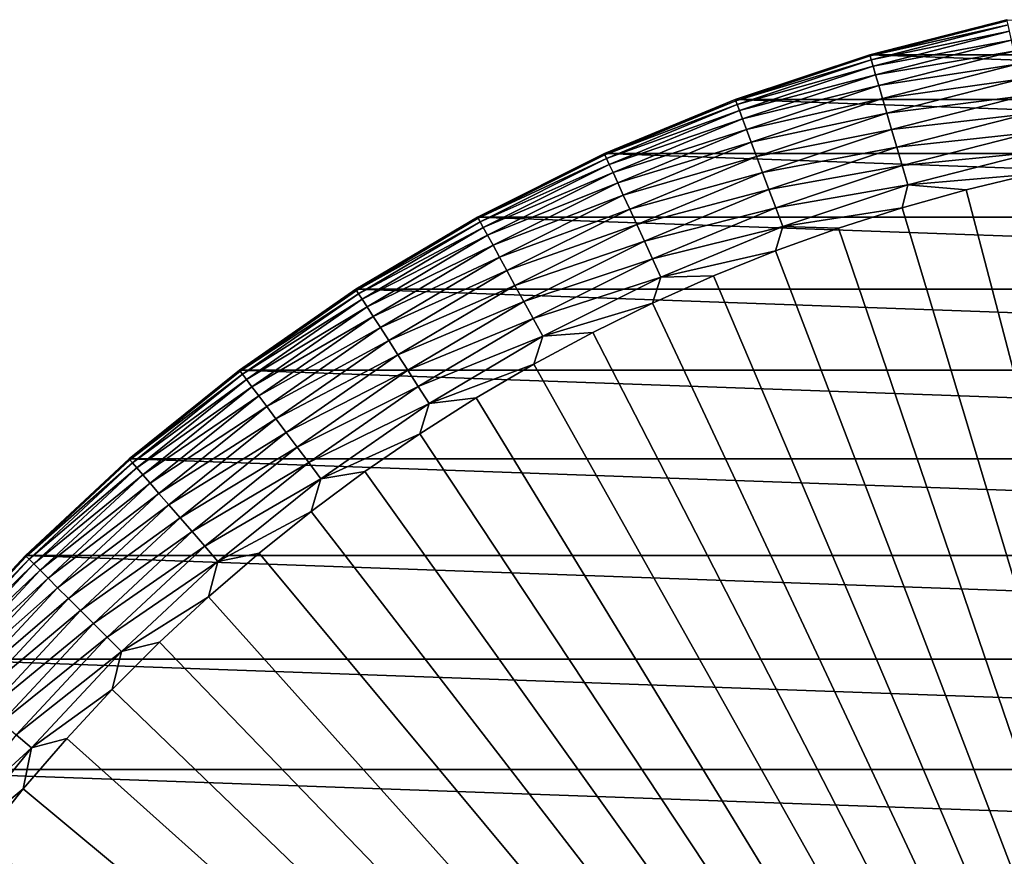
# Model space of a CAD drawing. Header units: metres. Extents: x -22 to 72, y -237 to 23.
# Tile 263 of 363: x -15.97 to -4.81, y 12.5 to 21.99. Entities that reach past the tile are written whole.
import ezdxf

# ---------------------------------------------------------------- set-up
doc = ezdxf.new("R2010")
doc.units = ezdxf.units.M
doc.layers.add('solid_509588_MEDIA_SW0001', color=7, linetype='CONTINUOUS')

msp = doc.modelspace()

# ---------------------------------------------------------------- linework, layer by layer
at = {"layer": 'solid_509588_MEDIA_SW0001'}
for points in [[(-6.33917, 21.588539), (-4.78214, 21.985914), (6.33917, 21.588539)], [(-4.782719, 21.985804, 130.73114), (-4.78214, 21.985914), (-6.33917, 21.588539)], [(-6.338983, 21.588593, 130.73114), (-4.782719, 21.985804, 130.73114), (-6.33917, 21.588539)], [(-4.779518, 21.971088, 130.963501), (-4.782719, 21.985804, 130.73114), (-6.338983, 21.588593, 130.73114)], [(-4.779518, 21.971088, 130.963501), (-6.338983, 21.588593, 130.73114), (-6.33474, 21.574142, 130.963501)], [(-4.779518, 21.971088, 130.963501), (-6.33474, 21.574142, 130.963501), (-4.769956, 21.927132, 131.192184)], [(-6.33474, 21.574142, 130.963501), (-6.322066, 21.530979, 131.192184), (-4.769956, 21.927132, 131.192184)], [(-4.769956, 21.927132, 131.192184), (-6.322066, 21.530979, 131.192184), (-4.754192, 21.854668, 131.413147)], [(-6.322066, 21.530979, 131.192184), (-6.301173, 21.459824, 131.413147), (-4.754192, 21.854668, 131.413147)], [(-4.754192, 21.854668, 131.413147), (-6.301173, 21.459824, 131.413147), (-4.732492, 21.754913, 131.622665)], [(-6.301173, 21.459824, 131.413147), (-6.272412, 21.361872, 131.622665), (-4.732492, 21.754913, 131.622665)], [(-4.732492, 21.754913, 131.622665), (-6.272412, 21.361872, 131.622665), (-4.705219, 21.629541, 131.817245)], [(-7.862944, 21.081369, 130.73114), (-6.338983, 21.588593, 130.73114), (-7.862777, 21.081432)], [(-6.33474, 21.574142, 130.963501), (-6.338983, 21.588593, 130.73114), (-7.862944, 21.081369, 130.73114)], [(-6.33474, 21.574142, 130.963501), (-7.862944, 21.081369, 130.73114), (-7.857681, 21.067259, 130.963501)], [(-6.338983, 21.588593, 130.73114), (-6.33917, 21.588539), (-7.862777, 21.081432)], [(-7.862777, 21.081432), (-6.33917, 21.588539), (7.862777, 21.081432)], [(-6.33474, 21.574142, 130.963501), (-7.857681, 21.067259, 130.963501), (-6.322066, 21.530979, 131.192184)], [(-6.33917, 21.588539), (6.33917, 21.588539), (7.862777, 21.081432)], [(-6.272412, 21.361872, 131.622665), (-6.236264, 21.238766, 131.817245), (-4.705219, 21.629541, 131.817245)], [(-4.705219, 21.629541, 131.817245), (-6.236264, 21.238766, 131.817245), (-4.67283, 21.480652, 131.993607)], [(-7.857681, 21.067259, 130.963501), (-7.84196, 21.02511, 131.192184), (-6.322066, 21.530979, 131.192184)], [(-6.322066, 21.530979, 131.192184), (-7.84196, 21.02511, 131.192184), (-6.301173, 21.459824, 131.413147)], [(-7.84196, 21.02511, 131.192184), (-7.816045, 20.955627, 131.413147), (-6.301173, 21.459824, 131.413147)], [(-6.301173, 21.459824, 131.413147), (-7.816045, 20.955627, 131.413147), (-6.272412, 21.361872, 131.622665)], [(-6.236264, 21.238766, 131.817245), (-6.193336, 21.092567, 131.993607), (-4.67283, 21.480652, 131.993607)], [(-4.67283, 21.480652, 131.993607), (-6.193336, 21.092567, 131.993607), (-4.635869, 21.310745, 132.148819)], [(-7.816045, 20.955627, 131.413147), (-7.780369, 20.859976, 131.622665), (-6.272412, 21.361872, 131.622665)], [(-6.272412, 21.361872, 131.622665), (-7.780369, 20.859976, 131.622665), (-6.236264, 21.238766, 131.817245)], [(-7.780369, 20.859976, 131.622665), (-7.735531, 20.739761, 131.817245), (-6.236264, 21.238766, 131.817245)], [(-6.236264, 21.238766, 131.817245), (-7.735531, 20.739761, 131.817245), (-6.193336, 21.092567, 131.993607)], [(-6.193336, 21.092567, 131.993607), (-6.144348, 20.925728, 132.148819), (-4.635869, 21.310745, 132.148819)], [(-4.635869, 21.310745, 132.148819), (-6.144348, 20.925728, 132.148819), (-4.594954, 21.122665, 132.280243)], [(-6.144348, 20.925728, 132.148819), (-6.090121, 20.741047, 132.280243), (-4.594954, 21.122665, 132.280243)], [(-4.594954, 21.122665, 132.280243), (-6.090121, 20.741047, 132.280243), (-4.550773, 20.919567, 132.385696)], [(-9.347038, 20.466614), (-7.862777, 21.081432), (9.347038, 20.466614)], [(-7.862944, 21.081369, 130.73114), (-7.862777, 21.081432), (-9.347038, 20.466614)], [(-9.346838, 20.466721, 130.73114), (-7.862944, 21.081369, 130.73114), (-9.347038, 20.466614)], [(-7.857681, 21.067259, 130.963501), (-7.862944, 21.081369, 130.73114), (-9.346838, 20.466721, 130.73114)], [(-7.857681, 21.067259, 130.963501), (-9.346838, 20.466721, 130.73114), (-9.340582, 20.453022, 130.963501)], [(-7.857681, 21.067259, 130.963501), (-9.340582, 20.453022, 130.963501), (-7.84196, 21.02511, 131.192184)], [(-9.340582, 20.453022, 130.963501), (-9.321894, 20.4121, 131.192184), (-7.84196, 21.02511, 131.192184)], [(-7.84196, 21.02511, 131.192184), (-9.321894, 20.4121, 131.192184), (-7.816045, 20.955627, 131.413147)], [(-7.862777, 21.081432), (7.862777, 21.081432), (9.347038, 20.466614)], [(-7.735531, 20.739761, 131.817245), (-7.682283, 20.596998, 131.993607), (-6.193336, 21.092567, 131.993607)], [(-6.193336, 21.092567, 131.993607), (-7.682283, 20.596998, 131.993607), (-6.144348, 20.925728, 132.148819)], [(-9.321894, 20.4121, 131.192184), (-9.291087, 20.344645, 131.413147), (-7.816045, 20.955627, 131.413147)], [(-7.816045, 20.955627, 131.413147), (-9.291087, 20.344645, 131.413147), (-7.780369, 20.859976, 131.622665)], [(-7.682283, 20.596998, 131.993607), (-7.621517, 20.434078, 132.148819), (-6.144348, 20.925728, 132.148819)], [(-6.144348, 20.925728, 132.148819), (-7.621517, 20.434078, 132.148819), (-6.090121, 20.741047, 132.280243)], [(-6.090121, 20.741047, 132.280243), (-6.031563, 20.541618, 132.385696), (-4.550773, 20.919567, 132.385696)], [(-4.550773, 20.919567, 132.385696), (-6.031563, 20.541618, 132.385696), (-4.504066, 20.704857, 132.463425)], [(-9.291087, 20.344645, 131.413147), (-9.248679, 20.251781, 131.622665), (-7.780369, 20.859976, 131.622665)], [(-7.780369, 20.859976, 131.622665), (-9.248679, 20.251781, 131.622665), (-7.735531, 20.739761, 131.817245)], [(-9.248679, 20.251781, 131.622665), (-9.195379, 20.135073, 131.817245), (-7.735531, 20.739761, 131.817245)], [(-7.735531, 20.739761, 131.817245), (-9.195379, 20.135073, 131.817245), (-7.682283, 20.596998, 131.993607)], [(-7.621517, 20.434078, 132.148819), (-7.554253, 20.253736, 132.280243), (-6.090121, 20.741047, 132.280243)], [(-6.090121, 20.741047, 132.280243), (-7.554253, 20.253736, 132.280243), (-6.031563, 20.541618, 132.385696)], [(-6.031563, 20.541618, 132.385696), (-5.969658, 20.330788, 132.463425), (-4.504066, 20.704857, 132.463425)], [(-4.504066, 20.704857, 132.463425), (-5.969658, 20.330788, 132.463425), (-4.455616, 20.482134, 132.5121)], [(-9.195379, 20.135073, 131.817245), (-9.132082, 19.996471, 131.993607), (-7.682283, 20.596998, 131.993607)], [(-7.682283, 20.596998, 131.993607), (-9.132082, 19.996471, 131.993607), (-7.621517, 20.434078, 132.148819)], [(-7.554253, 20.253736, 132.280243), (-7.481618, 20.058994, 132.385696), (-6.031563, 20.541618, 132.385696)], [(-6.031563, 20.541618, 132.385696), (-7.481618, 20.058994, 132.385696), (-5.969658, 20.330788, 132.463425)], [(-9.346838, 20.466721, 130.73114), (-9.347038, 20.466614), (-10.78328, 19.747665)], [(-10.783102, 19.747778, 130.73114), (-9.346838, 20.466721, 130.73114), (-10.78328, 19.747665)], [(-10.78328, 19.747665), (-9.347038, 20.466614), (10.78328, 19.747665)], [(-9.340582, 20.453022, 130.963501), (-9.346838, 20.466721, 130.73114), (-10.783102, 19.747778, 130.73114)], [(-9.340582, 20.453022, 130.963501), (-10.783102, 19.747778, 130.73114), (-10.775885, 19.73456, 130.963501)], [(-9.340582, 20.453022, 130.963501), (-10.775885, 19.73456, 130.963501), (-9.321894, 20.4121, 131.192184)], [(-9.347038, 20.466614), (9.347038, 20.466614), (10.78328, 19.747665)], [(-9.132082, 19.996471, 131.993607), (-9.059849, 19.838303, 132.148819), (-7.621517, 20.434078, 132.148819)], [(-7.621517, 20.434078, 132.148819), (-9.059849, 19.838303, 132.148819), (-7.554253, 20.253736, 132.280243)], [(-5.969658, 20.330788, 132.463425), (-5.905442, 20.112087, 132.5121), (-4.455616, 20.482134, 132.5121)], [(-4.455616, 20.482134, 132.5121), (-5.905442, 20.112087, 132.5121), (-4.507635, 20.235434, 132.530869)], [(-10.775885, 19.73456, 130.963501), (-10.754326, 19.695076, 131.192184), (-9.321894, 20.4121, 131.192184)], [(-9.321894, 20.4121, 131.192184), (-10.754326, 19.695076, 131.192184), (-9.291087, 20.344645, 131.413147)], [(-10.754326, 19.695076, 131.192184), (-10.718785, 19.62999, 131.413147), (-9.291087, 20.344645, 131.413147)], [(-9.291087, 20.344645, 131.413147), (-10.718785, 19.62999, 131.413147), (-9.248679, 20.251781, 131.622665)], [(-7.481618, 20.058994, 132.385696), (-7.40483, 19.853115, 132.463425), (-5.969658, 20.330788, 132.463425)], [(-5.969658, 20.330788, 132.463425), (-7.40483, 19.853115, 132.463425), (-5.905442, 20.112087, 132.5121)], [(-10.718785, 19.62999, 131.413147), (-10.66986, 19.54039, 131.622665), (-9.248679, 20.251781, 131.622665)], [(-9.248679, 20.251781, 131.622665), (-10.66986, 19.54039, 131.622665), (-9.195379, 20.135073, 131.817245)], [(-9.059849, 19.838303, 132.148819), (-8.979891, 19.663218, 132.280243), (-7.554253, 20.253736, 132.280243)], [(-7.554253, 20.253736, 132.280243), (-8.979891, 19.663218, 132.280243), (-7.481618, 20.058994, 132.385696)], [(-5.905442, 20.112087, 132.5121), (-5.243667, 20.057306, 132.530869), (-4.507635, 20.235434, 132.530869)], [(-4.507635, 20.235434, 132.530869), (-5.243667, 20.057306, 132.530869), (0, 0, 132.892746)], [(-10.66986, 19.54039, 131.622665), (-10.60837, 19.42778, 131.817245), (-9.195379, 20.135073, 131.817245)], [(-9.195379, 20.135073, 131.817245), (-10.60837, 19.42778, 131.817245), (-9.132082, 19.996471, 131.993607)], [(-7.40483, 19.853115, 132.463425), (-7.325175, 19.639555, 132.5121), (-5.905442, 20.112087, 132.5121)], [(-5.905442, 20.112087, 132.5121), (-7.325175, 19.639555, 132.5121), (-5.972702, 19.852415, 132.530869)], [(-5.905442, 20.112087, 132.5121), (-5.972702, 19.852415, 132.530869), (-5.243667, 20.057306, 132.530869)], [(-10.60837, 19.42778, 131.817245), (-10.535347, 19.294046, 131.993607), (-9.132082, 19.996471, 131.993607)], [(-9.132082, 19.996471, 131.993607), (-10.535347, 19.294046, 131.993607), (-9.059849, 19.838303, 132.148819)], [(-8.979891, 19.663218, 132.280243), (-8.893548, 19.474154, 132.385696), (-7.481618, 20.058994, 132.385696)], [(-7.481618, 20.058994, 132.385696), (-8.893548, 19.474154, 132.385696), (-7.40483, 19.853115, 132.463425)], [(-5.243667, 20.057306, 132.530869), (-5.972702, 19.852415, 132.530869), (0, 0, 132.892746)], [(-10.535347, 19.294046, 131.993607), (-10.452014, 19.141434, 132.148819), (-9.059849, 19.838303, 132.148819)], [(-9.059849, 19.838303, 132.148819), (-10.452014, 19.141434, 132.148819), (-8.979891, 19.663218, 132.280243)], [(-8.893548, 19.474154, 132.385696), (-8.802268, 19.274279, 132.463425), (-7.40483, 19.853115, 132.463425)], [(-7.40483, 19.853115, 132.463425), (-8.802268, 19.274279, 132.463425), (-7.325175, 19.639555, 132.5121)], [(-7.325175, 19.639555, 132.5121), (-6.693768, 19.621035, 132.530869), (-5.972702, 19.852415, 132.530869)], [(-5.972702, 19.852415, 132.530869), (-6.693768, 19.621035, 132.530869), (0, 0, 132.892746)], [(-12.164418, 18.928204, 130.73114), (-10.783102, 19.747778, 130.73114), (-12.164405, 18.928194)], [(-10.775885, 19.73456, 130.963501), (-10.783102, 19.747778, 130.73114), (-12.164418, 18.928204, 130.73114)], [(-10.775885, 19.73456, 130.963501), (-12.164418, 18.928204, 130.73114), (-12.156277, 18.915535, 130.963501)], [(-10.783102, 19.747778, 130.73114), (-10.78328, 19.747665), (-12.164405, 18.928194)], [(-12.164405, 18.928194), (-10.78328, 19.747665), (12.164405, 18.928194)], [(-10.775885, 19.73456, 130.963501), (-12.156277, 18.915535, 130.963501), (-10.754326, 19.695076, 131.192184)], [(-12.156277, 18.915535, 130.963501), (-12.131955, 18.877691, 131.192184), (-10.754326, 19.695076, 131.192184)], [(-10.754326, 19.695076, 131.192184), (-12.131955, 18.877691, 131.192184), (-10.718785, 19.62999, 131.413147)], [(-10.78328, 19.747665), (10.78328, 19.747665), (12.164405, 18.928194)], [(-10.452014, 19.141434, 132.148819), (-10.359769, 18.9725, 132.280243), (-8.979891, 19.663218, 132.280243)], [(-8.979891, 19.663218, 132.280243), (-10.359769, 18.9725, 132.280243), (-8.893548, 19.474154, 132.385696)], [(-12.131955, 18.877691, 131.192184), (-12.091863, 18.815306, 131.413147), (-10.718785, 19.62999, 131.413147)], [(-10.718785, 19.62999, 131.413147), (-12.091863, 18.815306, 131.413147), (-10.66986, 19.54039, 131.622665)], [(-12.091863, 18.815306, 131.413147), (-12.03667, 18.729424, 131.622665), (-10.66986, 19.54039, 131.622665)], [(-10.66986, 19.54039, 131.622665), (-12.03667, 18.729424, 131.622665), (-10.60837, 19.42778, 131.817245)], [(-8.802268, 19.274279, 132.463425), (-8.707582, 19.066944, 132.5121), (-7.325175, 19.639555, 132.5121)], [(-7.325175, 19.639555, 132.5121), (-8.707582, 19.066944, 132.5121), (-7.405901, 19.363476, 132.530869)], [(-7.325175, 19.639555, 132.5121), (-7.405901, 19.363476, 132.530869), (-6.693768, 19.621035, 132.530869)], [(-6.693768, 19.621035, 132.530869), (-7.405901, 19.363476, 132.530869), (0, 0, 132.892746)], [(-12.03667, 18.729424, 131.622665), (-11.967303, 18.621487, 131.817245), (-10.60837, 19.42778, 131.817245)], [(-10.60837, 19.42778, 131.817245), (-11.967303, 18.621487, 131.817245), (-10.535347, 19.294046, 131.993607)], [(-10.359769, 18.9725, 132.280243), (-10.260159, 18.790077, 132.385696), (-8.893548, 19.474154, 132.385696)], [(-8.893548, 19.474154, 132.385696), (-10.260159, 18.790077, 132.385696), (-8.802268, 19.274279, 132.463425)], [(-8.707582, 19.066944, 132.5121), (-8.108154, 19.080078, 132.530869), (-7.405901, 19.363476, 132.530869)], [(-7.405901, 19.363476, 132.530869), (-8.108154, 19.080078, 132.530869), (0, 0, 132.892746)], [(-11.967303, 18.621487, 131.817245), (-11.884926, 18.493305, 131.993607), (-10.535347, 19.294046, 131.993607)], [(-10.535347, 19.294046, 131.993607), (-11.884926, 18.493305, 131.993607), (-10.452014, 19.141434, 132.148819)], [(-10.260159, 18.790077, 132.385696), (-10.154852, 18.597223, 132.463425), (-8.802268, 19.274279, 132.463425)], [(-8.802268, 19.274279, 132.463425), (-10.154852, 18.597223, 132.463425), (-8.707582, 19.066944, 132.5121)], [(-11.884926, 18.493305, 131.993607), (-11.790917, 18.347027, 132.148819), (-10.452014, 19.141434, 132.148819)], [(-10.452014, 19.141434, 132.148819), (-11.790917, 18.347027, 132.148819), (-10.359769, 18.9725, 132.280243)], [(-10.154852, 18.597223, 132.463425), (-10.045616, 18.397171, 132.5121), (-8.707582, 19.066944, 132.5121)], [(-8.707582, 19.066944, 132.5121), (-10.045616, 18.397171, 132.5121), (-8.799587, 18.771223, 132.530869)], [(-8.108154, 19.080078, 132.530869), (-8.799587, 18.771223, 132.530869), (0, 0, 132.892746)], [(-8.707582, 19.066944, 132.5121), (-8.799587, 18.771223, 132.530869), (-8.108154, 19.080078, 132.530869)], [(-12.164418, 18.928204, 130.73114), (-12.164405, 18.928194), (-13.483805, 18.012094)], [(-13.483747, 18.012178, 130.73114), (-12.164418, 18.928204, 130.73114), (-13.483805, 18.012094)], [(-13.483805, 18.012094), (-12.164405, 18.928194), (13.483805, 18.012094)], [(-12.156277, 18.915535, 130.963501), (-12.164418, 18.928204, 130.73114), (-13.483747, 18.012178, 130.73114)], [(-12.156277, 18.915535, 130.963501), (-13.483747, 18.012178, 130.73114), (-13.474723, 18.000122, 130.963501)], [(-12.156277, 18.915535, 130.963501), (-13.474723, 18.000122, 130.963501), (-12.131955, 18.877691, 131.192184)], [(-13.474723, 18.000122, 130.963501), (-13.447763, 17.964109, 131.192184), (-12.131955, 18.877691, 131.192184)], [(-12.131955, 18.877691, 131.192184), (-13.447763, 17.964109, 131.192184), (-12.091863, 18.815306, 131.413147)], [(-12.164405, 18.928194), (12.164405, 18.928194), (13.483805, 18.012094)], [(-11.790917, 18.347027, 132.148819), (-11.686856, 18.185102, 132.280243), (-10.359769, 18.9725, 132.280243)], [(-10.359769, 18.9725, 132.280243), (-11.686856, 18.185102, 132.280243), (-10.260159, 18.790077, 132.385696)], [(-13.447763, 17.964109, 131.192184), (-13.403322, 17.904743, 131.413147), (-12.091863, 18.815306, 131.413147)], [(-12.091863, 18.815306, 131.413147), (-13.403322, 17.904743, 131.413147), (-12.03667, 18.729424, 131.622665)], [(-11.686856, 18.185102, 132.280243), (-11.574485, 18.01025, 132.385696), (-10.260159, 18.790077, 132.385696)], [(-10.260159, 18.790077, 132.385696), (-11.574485, 18.01025, 132.385696), (-10.154852, 18.597223, 132.463425)], [(-10.045616, 18.397171, 132.5121), (-9.47928, 18.437321, 132.530869), (-8.799587, 18.771223, 132.530869)], [(-8.799587, 18.771223, 132.530869), (-9.47928, 18.437321, 132.530869), (0, 0, 132.892746)], [(-13.403322, 17.904743, 131.413147), (-13.342144, 17.823017, 131.622665), (-12.03667, 18.729424, 131.622665)], [(-12.03667, 18.729424, 131.622665), (-13.342144, 17.823017, 131.622665), (-11.967303, 18.621487, 131.817245)], [(-13.342144, 17.823017, 131.622665), (-13.265254, 17.720304, 131.817245), (-11.967303, 18.621487, 131.817245)], [(-11.967303, 18.621487, 131.817245), (-13.265254, 17.720304, 131.817245), (-11.884926, 18.493305, 131.993607)], [(-11.574485, 18.01025, 132.385696), (-11.455689, 17.825401, 132.463425), (-10.154852, 18.597223, 132.463425)], [(-10.154852, 18.597223, 132.463425), (-11.455689, 17.825401, 132.463425), (-10.045616, 18.397171, 132.5121)], [(-13.265254, 17.720304, 131.817245), (-13.173942, 17.598326, 131.993607), (-11.884926, 18.493305, 131.993607)], [(-11.884926, 18.493305, 131.993607), (-13.173942, 17.598326, 131.993607), (-11.790917, 18.347027, 132.148819)], [(-9.47928, 18.437321, 132.530869), (-10.146324, 18.078817, 132.530869), (0, 0, 132.892746)], [(-10.045616, 18.397171, 132.5121), (-10.146324, 18.078817, 132.530869), (-9.47928, 18.437321, 132.530869)], [(-13.173942, 17.598326, 131.993607), (-13.069737, 17.459126, 132.148819), (-11.790917, 18.347027, 132.148819)], [(-11.790917, 18.347027, 132.148819), (-13.069737, 17.459126, 132.148819), (-11.686856, 18.185102, 132.280243)], [(-11.455689, 17.825401, 132.463425), (-11.332459, 17.633652, 132.5121), (-10.045616, 18.397171, 132.5121)], [(-10.045616, 18.397171, 132.5121), (-11.332459, 17.633652, 132.5121), (-10.146324, 18.078817, 132.530869)], [(-13.069737, 17.459126, 132.148819), (-12.95439, 17.305038, 132.280243), (-11.686856, 18.185102, 132.280243)], [(-11.686856, 18.185102, 132.280243), (-12.95439, 17.305038, 132.280243), (-11.574485, 18.01025, 132.385696)], [(-14.734366, 17.004366, 130.73114), (-13.483747, 18.012178, 130.73114), (-13.483805, 18.012094)], [(-13.474723, 18.000122, 130.963501), (-13.483747, 18.012178, 130.73114), (-14.734366, 17.004366, 130.73114)], [(-14.734366, 17.004366, 130.73114), (-13.483805, 18.012094), (-14.734352, 17.004372)], [(-13.474723, 18.000122, 130.963501), (-14.734366, 17.004366, 130.73114), (-14.724504, 16.992985, 130.963501)], [(-14.734352, 17.004372), (-13.483805, 18.012094), (14.734352, 17.004372)], [(-13.474723, 18.000122, 130.963501), (-14.724504, 16.992985, 130.963501), (-13.447763, 17.964109, 131.192184)], [(-13.483805, 18.012094), (13.483805, 18.012094), (14.734352, 17.004372)], [(-12.95439, 17.305038, 132.280243), (-12.829831, 17.138649, 132.385696), (-11.574485, 18.01025, 132.385696)], [(-11.574485, 18.01025, 132.385696), (-12.829831, 17.138649, 132.385696), (-11.455689, 17.825401, 132.463425)], [(-11.332459, 17.633652, 132.5121), (-10.799829, 17.696192, 132.530869), (-10.146324, 18.078817, 132.530869)], [(-10.146324, 18.078817, 132.530869), (-10.799829, 17.696192, 132.530869), (0, 0, 132.892746)], [(-14.724504, 16.992985, 130.963501), (-14.695045, 16.958986, 131.192184), (-13.447763, 17.964109, 131.192184)], [(-13.447763, 17.964109, 131.192184), (-14.695045, 16.958986, 131.192184), (-13.403322, 17.904743, 131.413147)], [(-14.695045, 16.958986, 131.192184), (-14.646482, 16.902941, 131.413147), (-13.403322, 17.904743, 131.413147)], [(-13.403322, 17.904743, 131.413147), (-14.646482, 16.902941, 131.413147), (-13.342144, 17.823017, 131.622665)], [(-14.646482, 16.902941, 131.413147), (-14.579629, 16.825788, 131.622665), (-13.342144, 17.823017, 131.622665)], [(-13.342144, 17.823017, 131.622665), (-14.579629, 16.825788, 131.622665), (-13.265254, 17.720304, 131.817245)], [(-12.829831, 17.138649, 132.385696), (-12.698151, 16.962744, 132.463425), (-11.455689, 17.825401, 132.463425)], [(-11.455689, 17.825401, 132.463425), (-12.698151, 16.962744, 132.463425), (-11.332459, 17.633652, 132.5121)], [(-14.579629, 16.825788, 131.622665), (-14.495607, 16.728823, 131.817245), (-13.265254, 17.720304, 131.817245)], [(-13.265254, 17.720304, 131.817245), (-14.495607, 16.728823, 131.817245), (-13.173942, 17.598326, 131.993607)], [(-10.799829, 17.696192, 132.530869), (-11.438926, 17.289955, 132.530869), (0, 0, 132.892746)], [(-11.332459, 17.633652, 132.5121), (-11.438926, 17.289955, 132.530869), (-10.799829, 17.696192, 132.530869)], [(-14.495607, 16.728823, 131.817245), (-14.395825, 16.613668, 131.993607), (-13.173942, 17.598326, 131.993607)], [(-13.173942, 17.598326, 131.993607), (-14.395825, 16.613668, 131.993607), (-13.069737, 17.459126, 132.148819)], [(-12.698151, 16.962744, 132.463425), (-12.561557, 16.780275, 132.5121), (-11.332459, 17.633652, 132.5121)], [(-11.332459, 17.633652, 132.5121), (-12.561557, 16.780275, 132.5121), (-11.438926, 17.289955, 132.530869)], [(-14.395825, 16.613668, 131.993607), (-14.281957, 16.482258, 132.148819), (-13.069737, 17.459126, 132.148819)], [(-13.069737, 17.459126, 132.148819), (-14.281957, 16.482258, 132.148819), (-12.95439, 17.305038, 132.280243)], [(-14.281957, 16.482258, 132.148819), (-14.15591, 16.336792, 132.280243), (-12.95439, 17.305038, 132.280243)], [(-12.95439, 17.305038, 132.280243), (-14.15591, 16.336792, 132.280243), (-12.829831, 17.138649, 132.385696)], [(-12.561557, 16.780275, 132.5121), (-12.062758, 16.860647, 132.530869), (-11.438926, 17.289955, 132.530869)], [(-11.438926, 17.289955, 132.530869), (-12.062758, 16.860647, 132.530869), (0, 0, 132.892746)], [(-14.15591, 16.336792, 132.280243), (-14.019799, 16.17971, 132.385696), (-12.829831, 17.138649, 132.385696)], [(-12.829831, 17.138649, 132.385696), (-14.019799, 16.17971, 132.385696), (-12.698151, 16.962744, 132.463425)], [(-15.909903, 15.909903, 130.73114), (-14.734366, 17.004366, 130.73114), (-15.90965, 15.910117)], [(-14.724504, 16.992985, 130.963501), (-14.734366, 17.004366, 130.73114), (-15.909903, 15.909903, 130.73114)], [(-14.724504, 16.992985, 130.963501), (-15.909903, 15.909903, 130.73114), (-15.899254, 15.899254, 130.963501)], [(-15.90965, 15.910117), (-14.734352, 17.004372), (15.90965, 15.910117)], [(-14.734366, 17.004366, 130.73114), (-14.734352, 17.004372), (-15.90965, 15.910117)], [(-14.724504, 16.992985, 130.963501), (-15.899254, 15.899254, 130.963501), (-14.695045, 16.958986, 131.192184)], [(-14.734352, 17.004372), (14.734352, 17.004372), (15.90965, 15.910117)], [(-15.899254, 15.899254, 130.963501), (-15.867444, 15.867444, 131.192184), (-14.695045, 16.958986, 131.192184)], [(-14.695045, 16.958986, 131.192184), (-15.867444, 15.867444, 131.192184), (-14.646482, 16.902941, 131.413147)], [(-15.867444, 15.867444, 131.192184), (-15.815006, 15.815006, 131.413147), (-14.646482, 16.902941, 131.413147)], [(-14.646482, 16.902941, 131.413147), (-15.815006, 15.815006, 131.413147), (-14.579629, 16.825788, 131.622665)], [(-14.019799, 16.17971, 132.385696), (-13.875906, 16.013649, 132.463425), (-12.698151, 16.962744, 132.463425)], [(-12.698151, 16.962744, 132.463425), (-13.875906, 16.013649, 132.463425), (-12.561557, 16.780275, 132.5121)], [(-12.062758, 16.860647, 132.530869), (-12.670495, 16.408842, 132.530869), (0, 0, 132.892746)], [(-12.561557, 16.780275, 132.5121), (-12.670495, 16.408842, 132.530869), (-12.062758, 16.860647, 132.530869)], [(-15.815006, 15.815006, 131.413147), (-15.74282, 15.74282, 131.622665), (-14.579629, 16.825788, 131.622665)], [(-14.579629, 16.825788, 131.622665), (-15.74282, 15.74282, 131.622665), (-14.495607, 16.728823, 131.817245)], [(-13.875906, 16.013649, 132.463425), (-13.726642, 15.84139, 132.5121), (-12.561557, 16.780275, 132.5121)], [(-12.561557, 16.780275, 132.5121), (-13.726642, 15.84139, 132.5121), (-12.670495, 16.408842, 132.530869)], [(-15.74282, 15.74282, 131.622665), (-15.652095, 15.652095, 131.817245), (-14.495607, 16.728823, 131.817245)], [(-14.495607, 16.728823, 131.817245), (-15.652095, 15.652095, 131.817245), (-14.395825, 16.613668, 131.993607)], [(-15.652095, 15.652095, 131.817245), (-15.544353, 15.544353, 131.993607), (-14.395825, 16.613668, 131.993607)], [(-14.395825, 16.613668, 131.993607), (-15.544353, 15.544353, 131.993607), (-14.281957, 16.482258, 132.148819)], [(-15.544353, 15.544353, 131.993607), (-15.421399, 15.421399, 132.148819), (-14.281957, 16.482258, 132.148819)], [(-14.281957, 16.482258, 132.148819), (-15.421399, 15.421399, 132.148819), (-14.15591, 16.336792, 132.280243)], [(-13.726642, 15.84139, 132.5121), (-13.261327, 15.935143, 132.530869), (-12.670495, 16.408842, 132.530869)], [(-12.670495, 16.408842, 132.530869), (-13.261327, 15.935143, 132.530869), (0, 0, 132.892746)], [(-15.421399, 15.421399, 132.148819), (-15.285296, 15.285296, 132.280243), (-14.15591, 16.336792, 132.280243)], [(-14.15591, 16.336792, 132.280243), (-15.285296, 15.285296, 132.280243), (-14.019799, 16.17971, 132.385696)], [(-15.285296, 15.285296, 132.280243), (-15.138326, 15.138326, 132.385696), (-14.019799, 16.17971, 132.385696)], [(-14.019799, 16.17971, 132.385696), (-15.138326, 15.138326, 132.385696), (-13.875906, 16.013649, 132.463425)], [(-15.138326, 15.138326, 132.385696), (-14.982952, 14.982952, 132.463425), (-13.875906, 16.013649, 132.463425)], [(-13.875906, 16.013649, 132.463425), (-14.982952, 14.982952, 132.463425), (-13.726642, 15.84139, 132.5121)], [(-17.00452, 14.734195), (-15.90965, 15.910117), (17.00452, 14.734195)], [(-15.909903, 15.909903, 130.73114), (-15.90965, 15.910117), (-17.00452, 14.734195)], [(-17.004366, 14.734366, 130.73114), (-15.909903, 15.909903, 130.73114), (-17.00452, 14.734195)], [(-15.899254, 15.899254, 130.963501), (-15.909903, 15.909903, 130.73114), (-17.004366, 14.734366, 130.73114)], [(-15.899254, 15.899254, 130.963501), (-17.004366, 14.734366, 130.73114), (-16.992985, 14.724504, 130.963501)], [(-15.899254, 15.899254, 130.963501), (-16.992985, 14.724504, 130.963501), (-15.867444, 15.867444, 131.192184)], [(-16.992985, 14.724504, 130.963501), (-16.958986, 14.695045, 131.192184), (-15.867444, 15.867444, 131.192184)], [(-15.867444, 15.867444, 131.192184), (-16.958986, 14.695045, 131.192184), (-15.815006, 15.815006, 131.413147)], [(-15.90965, 15.910117), (15.90965, 15.910117), (17.00452, 14.734195)], [(-13.261327, 15.935143, 132.530869), (-13.834463, 15.440181, 132.530869), (0, 0, 132.892746)], [(-13.726642, 15.84139, 132.5121), (-13.834463, 15.440181, 132.530869), (-13.261327, 15.935143, 132.530869)], [(-16.958986, 14.695045, 131.192184), (-16.902941, 14.646482, 131.413147), (-15.815006, 15.815006, 131.413147)], [(-15.815006, 15.815006, 131.413147), (-16.902941, 14.646482, 131.413147), (-15.74282, 15.74282, 131.622665)], [(-16.902941, 14.646482, 131.413147), (-16.825788, 14.579629, 131.622665), (-15.74282, 15.74282, 131.622665)], [(-15.74282, 15.74282, 131.622665), (-16.825788, 14.579629, 131.622665), (-15.652095, 15.652095, 131.817245)], [(-14.982952, 14.982952, 132.463425), (-14.82178, 14.82178, 132.5121), (-13.726642, 15.84139, 132.5121)], [(-13.726642, 15.84139, 132.5121), (-14.82178, 14.82178, 132.5121), (-13.834463, 15.440181, 132.530869)], [(-16.825788, 14.579629, 131.622665), (-16.728823, 14.495607, 131.817245), (-15.652095, 15.652095, 131.817245)], [(-15.652095, 15.652095, 131.817245), (-16.728823, 14.495607, 131.817245), (-15.544353, 15.544353, 131.993607)], [(-16.728823, 14.495607, 131.817245), (-16.613668, 14.395825, 131.993607), (-15.544353, 15.544353, 131.993607)], [(-15.544353, 15.544353, 131.993607), (-16.613668, 14.395825, 131.993607), (-15.421399, 15.421399, 132.148819)], [(-16.613668, 14.395825, 131.993607), (-16.482258, 14.281957, 132.148819), (-15.421399, 15.421399, 132.148819)], [(-15.421399, 15.421399, 132.148819), (-16.482258, 14.281957, 132.148819), (-15.285296, 15.285296, 132.280243)], [(-14.82178, 14.82178, 132.5121), (-14.389139, 14.924617, 132.530869), (-13.834463, 15.440181, 132.530869)], [(-13.834463, 15.440181, 132.530869), (-14.389139, 14.924617, 132.530869), (0, 0, 132.892746)], [(-16.482258, 14.281957, 132.148819), (-16.336792, 14.15591, 132.280243), (-15.285296, 15.285296, 132.280243)], [(-15.285296, 15.285296, 132.280243), (-16.336792, 14.15591, 132.280243), (-15.138326, 15.138326, 132.385696)], [(-16.336792, 14.15591, 132.280243), (-16.17971, 14.019799, 132.385696), (-15.138326, 15.138326, 132.385696)], [(-15.138326, 15.138326, 132.385696), (-16.17971, 14.019799, 132.385696), (-14.982952, 14.982952, 132.463425)], [(-16.17971, 14.019799, 132.385696), (-16.013649, 13.875906, 132.463425), (-14.982952, 14.982952, 132.463425)], [(-14.982952, 14.982952, 132.463425), (-16.013649, 13.875906, 132.463425), (-14.82178, 14.82178, 132.5121)], [(-14.389139, 14.924617, 132.530869), (-14.924617, 14.38914, 132.530869), (0, 0, 132.892746)], [(-14.82178, 14.82178, 132.5121), (-14.924617, 14.38914, 132.530869), (-14.389139, 14.924617, 132.530869)], [(-18.011908, 13.484106), (-17.00452, 14.734195), (18.011908, 13.484106)], [(-17.00452, 14.734195), (17.00452, 14.734195), (18.011908, 13.484106)], [(-16.013649, 13.875906, 132.463425), (-15.84139, 13.726642, 132.5121), (-14.82178, 14.82178, 132.5121)], [(-14.82178, 14.82178, 132.5121), (-15.84139, 13.726642, 132.5121), (-14.924617, 14.38914, 132.530869)], [(-15.84139, 13.726642, 132.5121), (-15.440181, 13.834463, 132.530869), (-14.924617, 14.38914, 132.530869)], [(-14.924617, 14.38914, 132.530869), (-15.440181, 13.834463, 132.530869), (0, 0, 132.892746)], [(-16.013649, 13.875906, 132.463425), (-16.962744, 12.698151, 132.463425), (-15.84139, 13.726642, 132.5121)], [(-15.440181, 13.834463, 132.530869), (-15.935143, 13.261327, 132.530869), (0, 0, 132.892746)], [(-15.84139, 13.726642, 132.5121), (-15.935143, 13.261327, 132.530869), (-15.440181, 13.834463, 132.530869)], [(-16.962744, 12.698151, 132.463425), (-16.780275, 12.561557, 132.5121), (-15.84139, 13.726642, 132.5121)], [(-15.84139, 13.726642, 132.5121), (-16.780275, 12.561557, 132.5121), (-15.935143, 13.261327, 132.530869)], [(-18.928516, 12.163916), (-18.011908, 13.484106), (18.928516, 12.163916)], [(-18.011908, 13.484106), (18.011908, 13.484106), (18.928516, 12.163916)], [(-16.780275, 12.561557, 132.5121), (-16.408842, 12.670496, 132.530869), (-15.935143, 13.261327, 132.530869)], [(-15.935143, 13.261327, 132.530869), (-16.408842, 12.670496, 132.530869), (0, 0, 132.892746)], [(-16.408842, 12.670496, 132.530869), (-16.860647, 12.062758, 132.530869), (0, 0, 132.892746)]]:
    msp.add_3dface(points, dxfattribs=at)

doc.saveas('drawing.dxf')
